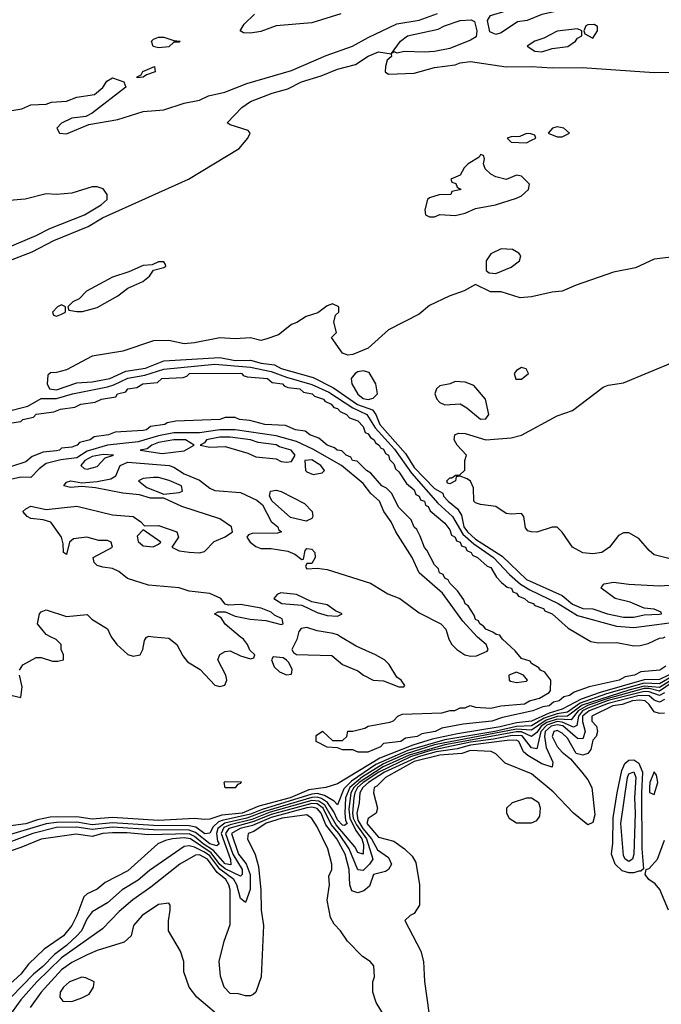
# Model space of a CAD drawing. Header units: inches. Extents: x 2348341 to 2479810, y 460419 to 613669.
# Tile 696 of 721: x 2461766 to 2464277, y 578562 to 582414. Entities that reach past the tile are written whole.
import ezdxf

# ---------------------------------------------------------------- set-up
doc = ezdxf.new("R2010")
doc.units = ezdxf.units.IN
doc.header["$MEASUREMENT"] = 0
doc.layers.add('C4567', color=7, linetype='Continuous')
doc.layers.add('C4568', color=7, linetype='Continuous')

msp = doc.modelspace()

# ---------------------------------------------------------------- linework, layer by layer
at = {"layer": 'C4567', "color": 2}
for points, elevation in [([(2461765.2, 579870), (2461779, 579890), (2461830, 579918.8), (2461850, 579918.8), (2461894.8, 579905.2), (2461916, 579904), (2461938, 579910), (2461938, 579930), (2461928.7, 579950), (2461928, 579970), (2461908.9, 579988.9), (2461887, 580000)], 10), ([(2462124.4, 580000), (2462146, 579970), (2462190, 579930.8), (2462210, 579924), (2462238, 579930), (2462248.7, 579950), (2462254.6, 579985.4), (2462262, 579998), (2462266, 580000)], 10), ([(2462290, 580000), (2462350, 579994), (2462380.7, 579970), (2462404.9, 579924.9), (2462422.6, 579902.6), (2462472, 579872), (2462530, 579810.8), (2462550, 579804.9), (2462569.2, 579810.8), (2462577.2, 579830), (2462573.2, 579850), (2462541.2, 579910), (2462549.5, 579930.5), (2462570, 579942.8), (2462590, 579944.7), (2462630, 579926), (2462670, 579914), (2462682, 579918), (2462686, 579930), (2462667.3, 579947.3), (2462658, 579970), (2462642, 579990), (2462629.7, 580000)], 10), ([(2462853.3, 580000), (2462850.4, 579989.6), (2462831.3, 579950), (2462838, 579938), (2462850, 579931.3), (2462987.3, 579927.3), (2463030, 579891), (2463090, 579866.8), (2463111.3, 579850), (2463150, 579830.8), (2463190, 579827.3), (2463250, 579804), (2463270, 579804.7), (2463274, 579810), (2463259, 579830), (2463242, 579842), (2463212.1, 579892.1), (2463194, 579910), (2463159, 579930), (2463082.7, 579962.7), (2463021.9, 580000)], 10), ([(2464295.2, 579884.8), (2464271.3, 579870), (2464197.3, 579862.7), (2464172, 579850), (2464136.3, 579843.7), (2464112, 579830), (2463995.5, 579804.5), (2463936.3, 579783.7), (2463918, 579770), (2463895.5, 579764.5), (2463878, 579750), (2463855.9, 579744.1), (2463838, 579730), (2463814, 579726), (2463774, 579710), (2463655.5, 579684.5), (2463614, 579670), (2463502, 579658), (2463418, 579642), (2463392, 579630), (2463339.8, 579620.2), (2463322, 579610), (2463276.8, 579603.2), (2463258, 579590), (2463190, 579582), (2463178, 579570), (2463129, 579549), (2463091.1, 579548.9), (2463070, 579558), (2463030, 579558), (2463010, 579566), (2462970, 579568), (2462926, 579590), (2462926, 579614), (2462951.1, 579631.1), (2462990, 579594), (2463030, 579594), (2463046, 579610), (2463050, 579631.3), (2463070, 579631), (2463117.2, 579642.8), (2463130, 579650.5), (2463214.6, 579665.4), (2463228.7, 579671.3), (2463246, 579690), (2463263.1, 579696.9), (2463418, 579702), (2463451.1, 579711.1), (2463468.9, 579711.1), (2463490, 579722), (2463510, 579722), (2463529, 579731), (2463550, 579724.7), (2463610, 579721), (2463649.5, 579730.5), (2463742, 579738), (2463762, 579750), (2463800.2, 579759.8), (2463838.6, 579781.4), (2463844, 579790), (2463845.2, 579830), (2463822, 579862), (2463804, 579870), (2463798.6, 579878.6), (2463770, 579895.3), (2463764.1, 579904.1), (2463730, 579915.3), (2463704.8, 579944.8), (2463655.3, 579990), (2463649.5, 580000)], 6), ([(2463443, 580000), (2463446, 579990), (2463458, 579970), (2463477.3, 579950), (2463508.8, 579928.8), (2463530, 579923.7), (2463554, 579926), (2463596.1, 579943.9), (2463599.5, 579950), (2463591.3, 579970), (2463558, 579998), (2463556.2, 580000)], 10), ([(2463969.7, 580000), (2464001.4, 579981.4), (2464030, 579976.3), (2464102.9, 579977.1), (2464170, 579964.7), (2464194.6, 579965.4), (2464226.3, 579973.7), (2464270, 579994), (2464284.7, 579995.3), (2464292.1, 580000)], 6), ([(2464335.6, 579864.4), (2464270, 579832.3), (2464210, 579831.5), (2464038.3, 579781.7), (2463963.6, 579756.4), (2463890, 579716.2), (2463838.2, 579701.8), (2463770, 579669.9), (2463710, 579663.4), (2463647.3, 579647.3), (2463479.4, 579620.6), (2463381.1, 579598.9), (2463304.6, 579575.4), (2463175.4, 579524.6), (2463010, 579424.7), (2462964.7, 579410), (2462898.1, 579401.9), (2462824.4, 579370), (2462702.6, 579337.4), (2462637, 579310), (2462557.3, 579302.7), (2462510, 579286.2), (2462490, 579284.7), (2462450, 579288.7), (2462310, 579281.8), (2462130, 579292.5), (2462050, 579286.9), (2461990, 579295.7), (2461885.3, 579294.7), (2461835.4, 579284.6), (2461790, 579268.5), (2461720.9, 579259.1)], 10), ([(2461731.1, 579771.1), (2461770, 579762), (2461775.5, 579804.5), (2461765.2, 579850)], 10), ([(2464324.8, 579835.2), (2464270, 579801.3), (2464210, 579807), (2464150, 579791.7), (2463967.7, 579732.3), (2463910.9, 579689.1), (2463870, 579687.6), (2463826.2, 579673.8), (2463770, 579634.3), (2463710, 579638.8), (2463390, 579577.8), (2463278.2, 579541.8), (2463190, 579502.8), (2463107.3, 579452.7), (2463057.9, 579410), (2463041.4, 579370), (2463038.3, 579310), (2463041.1, 579281.1), (2463048, 579270), (2463037.8, 579262.2), (2463030, 579263.7), (2463010, 579283.7), (2462995.4, 579315.4), (2462971.2, 579351.2), (2462947.1, 579367.1), (2462930, 579372.4), (2462910, 579371.2), (2462724, 579316), (2462654.7, 579290), (2462569.3, 579270.7), (2462541.8, 579250), (2462536.1, 579230), (2462540.9, 579200.9), (2462547, 579190), (2462537.3, 579182.7), (2462510, 579190.6), (2462454.6, 579234.6), (2462430, 579244), (2462290, 579244.6), (2462130, 579255.6), (2462050, 579246), (2461990, 579255.5), (2461910, 579253.5), (2461817, 579230), (2461593.4, 579146.6)], 18), ([(2464319.3, 579820.7), (2464270, 579786.9), (2464230, 579797.1), (2464210, 579797.1), (2464070, 579759.1), (2463989, 579731), (2463952.5, 579710), (2463924.4, 579675.6), (2463870, 579678), (2463830, 579665.1), (2463806.7, 579650), (2463790, 579625), (2463770, 579610.5), (2463730, 579628.4), (2463710, 579628.1), (2463430, 579577.3), (2463290, 579537), (2463188.7, 579491.3), (2463094.2, 579430), (2463073.5, 579410), (2463061.7, 579390), (2463054.7, 579325.3), (2463058.1, 579290), (2463081.6, 579241.6), (2463105.6, 579210), (2463112.4, 579187.6), (2463110, 579149.5), (2463090, 579156.3), (2463077.8, 579177.8), (2463004.4, 579264.4), (2462960.9, 579340.9), (2462937.1, 579357.1), (2462910, 579359.9), (2462746.6, 579313.4), (2462674.7, 579285.3), (2462590, 579264.8), (2462565.8, 579254.2), (2462554.2, 579230), (2462591, 579129), (2462592.5, 579107.5), (2462570, 579111.7), (2462524.4, 579164.4), (2462484.1, 579190), (2462450, 579219.2), (2462430, 579229.1), (2462270, 579225), (2462186.8, 579233.2), (2462130, 579233.6), (2462091, 579230), (2462050, 579218.8), (2461987.7, 579227.7), (2461850, 579208.3), (2461770, 579175.6), (2461636.3, 579130)], 22), ([(2464316.9, 579843.1), (2464270, 579815.8), (2464210, 579818.6), (2464063.5, 579776.5), (2463960, 579740), (2463910, 579705.3), (2463870, 579698.5), (2463819, 579681), (2463770, 579651.7), (2463710, 579649.2), (2463626, 579630), (2463430, 579597), (2463284.8, 579555.2), (2463160.2, 579499.8), (2463064.3, 579435.7), (2463035, 579405), (2463010, 579342.9), (2462996.6, 579356.6), (2462959.7, 579379.7), (2462930, 579386.4), (2462910, 579384.4), (2462715.5, 579324.5), (2462670, 579306), (2462558.6, 579281.4), (2462544.5, 579275.5), (2462523.3, 579256.7), (2462510, 579231.3), (2462491.1, 579228.9), (2462455.1, 579255.1), (2462430, 579260.3), (2462290, 579261.8), (2462130, 579272.3), (2462050, 579264.9), (2461990, 579274.2), (2461910, 579274.1), (2461870, 579267.7), (2461717.7, 579222.3)], 14), ([(2464290, 579780.7), (2464270, 579769.9), (2464230, 579784.9), (2464210, 579786.3), (2464070, 579750.2), (2463990, 579720.1), (2463968.9, 579710), (2463952.8, 579690), (2463947.2, 579652.8), (2463933.1, 579646.9), (2463890, 579665.6), (2463870, 579668.1), (2463830, 579654.5), (2463806.1, 579630), (2463790, 579561.6), (2463770, 579565.1), (2463732.3, 579612.3), (2463693.8, 579613.8), (2463621.1, 579598.9), (2463530, 579587.3), (2463370, 579553.4), (2463295.8, 579530), (2463171.2, 579470), (2463110.6, 579430), (2463088.9, 579410), (2463077.3, 579390), (2463073.8, 579370), (2463068.3, 579310), (2463071.7, 579290), (2463083.9, 579263.9), (2463124.1, 579210), (2463148, 579130), (2463135.3, 579110), (2463110, 579086), (2463090, 579089), (2463056.2, 579170), (2463015.1, 579230), (2462985.2, 579265.2), (2462953.3, 579330), (2462930, 579346.1), (2462910, 579348.4), (2462750, 579304.3), (2462682.8, 579277.2), (2462584.1, 579250), (2462571.2, 579230), (2462601, 579150), (2462636.6, 579090), (2462636.5, 579070), (2462630, 579063.9), (2462570, 579092.6), (2462549.7, 579109.7), (2462515.4, 579155.3), (2462434.6, 579210), (2462410, 579213.4), (2462364.7, 579210), (2462336.5, 579203.5), (2462307.3, 579190), (2462190, 579084.2), (2462100.8, 579039.2), (2462070, 579012.3), (2462030, 578995.1), (2462017, 578983), (2461990, 578909.4), (2461970.3, 578870), (2461937.6, 578830), (2461861.7, 578778.3), (2461800.5, 578719.5), (2461770, 578680.7), (2461701.8, 578618.2)], 26), ([(2464290, 579755.2), (2464270, 579744.6), (2464250, 579751.8), (2464229.4, 579769.4), (2464190.9, 579770.9), (2464070, 579738.5), (2463995.2, 579710), (2463968.5, 579690), (2463968.4, 579668.4), (2463979.8, 579630), (2463970, 579601.3), (2463950, 579601.5), (2463891.6, 579651.6), (2463870, 579655.6), (2463846, 579650), (2463822.4, 579630), (2463820.1, 579610), (2463826.8, 579566.8), (2463852.9, 579510), (2463850, 579489.6), (2463810, 579502.4), (2463755.3, 579535.3), (2463738.5, 579550), (2463719.2, 579590), (2463710, 579595.4), (2463674.5, 579594.5), (2463530, 579575.5), (2463477.9, 579562.1), (2463395.6, 579550), (2463326.4, 579530), (2463194.4, 579470), (2463131.8, 579430), (2463108.6, 579410), (2463097, 579390), (2463095, 579350), (2463086, 579310), (2463090, 579283.2), (2463109.7, 579250), (2463143.4, 579210), (2463167.1, 579167.1), (2463210, 579136.5), (2463221.5, 579110), (2463210.2, 579089.8), (2463197.8, 579082.2), (2463150.3, 579069.7), (2463135.7, 579024.3), (2463113.6, 579006.4), (2463090, 578997.8), (2463066.7, 579006.7), (2463058.5, 579030), (2463056.3, 579090), (2463039.8, 579150), (2463007.1, 579210), (2462964.9, 579264.9), (2462946, 579310), (2462930, 579328.1), (2462910, 579333.3), (2462890, 579331.5), (2462750, 579293.5), (2462678, 579262), (2462628.9, 579250), (2462594.7, 579230), (2462623, 579150), (2462652.1, 579112.1), (2462667.7, 579070), (2462668.1, 579011.9), (2462650, 578961.2), (2462630, 578976), (2462615.4, 579030), (2462604.7, 579050), (2462550, 579091.3), (2462510, 579143.4), (2462490, 579158.1), (2462450, 579176.9), (2462430, 579182.8), (2462410, 579179.1), (2462274.3, 579085.7), (2462230, 579048.2), (2462167.7, 579010), (2462110, 578959.7), (2462050, 578924.5), (2462030, 578898.4), (2462007.9, 578850), (2461990.3, 578830), (2461950, 578792.7), (2461902.6, 578757.4), (2461856.5, 578710), (2461819.7, 578680.3), (2461733.4, 578590)], 30), ([(2464290, 579701.6), (2464270, 579699.7), (2464250, 579706), (2464230, 579735.4), (2464214.3, 579750), (2464192.4, 579752.4), (2464164.9, 579750), (2464124.4, 579735.6), (2464087.2, 579730), (2464005.7, 579690), (2464006, 579670), (2464023.8, 579650), (2464028.2, 579630), (2464023, 579610), (2464010, 579595.1), (2464001.3, 579558.7), (2463990, 579543.6), (2463970, 579536.9), (2463943.9, 579543.9), (2463910, 579602.9), (2463890, 579623.6), (2463870, 579632.9), (2463857.3, 579630), (2463850.6, 579610), (2463870, 579570.8), (2463890, 579548), (2463922.5, 579522.5), (2463966.8, 579470), (2463990, 579441), (2464004.9, 579410), (2464016.9, 579303.1), (2464010, 579274), (2463990, 579264), (2463933.2, 579310), (2463854, 579394), (2463770, 579463.7), (2463665.8, 579505.8), (2463630, 579542), (2463611.3, 579551.3), (2463530, 579554.9), (2463496.4, 579543.6), (2463410, 579536.7), (2463310, 579511.5), (2463197.4, 579450), (2463164.5, 579415.5), (2463154, 579410), (2463151, 579390), (2463166.8, 579330), (2463161, 579310), (2463130, 579289), (2463124.6, 579270), (2463170, 579216.4), (2463230, 579201), (2463272, 579170), (2463302, 579142), (2463316.8, 579116.8), (2463330.9, 579029.1), (2463331.3, 578950), (2463310, 578918), (2463294, 578910), (2463274, 578890), (2463336, 578770), (2463346, 578730), (2463351.1, 578651.1), (2463367.3, 578530)], 34), ([(2463198, 578510), (2463162, 578570), (2463148.7, 578610), (2463148.7, 578650), (2463155.3, 578670), (2463152.9, 578712.9), (2463138, 578730), (2463108, 578750), (2463049.3, 578809.3), (2463022, 578850), (2462996.5, 578876.5), (2462982, 578902), (2462969, 578970), (2462979, 579030), (2462976.4, 579063.6), (2462988, 579090), (2462988, 579110), (2462972.3, 579170), (2462930, 579257.2), (2462910, 579289.2), (2462890, 579303.7), (2462794, 579290), (2462730.5, 579270.5), (2462682.2, 579237.8), (2462660.7, 579230), (2462657.3, 579210), (2462688.3, 579148.3), (2462701.3, 579101.3), (2462710.6, 579009.4), (2462710.7, 578930.7), (2462720.7, 578870), (2462710.8, 578670), (2462690.7, 578609.3), (2462679.8, 578600.2), (2462670, 578595.3), (2462650, 578595.3), (2462623.1, 578603.1), (2462590, 578605.2), (2462566, 578630), (2462552.1, 578672.1), (2462547, 578730), (2462566.6, 578810), (2462590, 578874), (2462589.6, 579010.4), (2462585.1, 579030), (2462573.6, 579050), (2462538.6, 579078.6), (2462501.7, 579130), (2462470, 579147.3), (2462453.8, 579146.2), (2462392.4, 579110), (2462279.1, 579020.9), (2462208.4, 578971.6), (2462155.1, 578924.9), (2462090, 578857.6), (2461930, 578743.8), (2461833.8, 578650), (2461770, 578580.4), (2461720.2, 578510)], 34), ([(2464306, 578930), (2464271.5, 579011.5), (2464253.3, 579033.3), (2464229, 579050), (2464214, 579070), (2464218, 579090), (2464230, 579094), (2464262, 579130), (2464290, 579204.7)], 34), ([(2462570, 578496.9), (2462459, 578590), (2462429, 578630), (2462409.1, 578689.1), (2462408.7, 578730), (2462395.3, 578770), (2462348.7, 578850), (2462348.4, 578888.4), (2462355.3, 578930), (2462355.3, 578950), (2462350, 578958), (2462310, 578953.2), (2462246, 578910), (2462212, 578870), (2462202, 578830), (2462174.8, 578805.2), (2462070, 578773.3), (2462030, 578755.8), (2461970, 578725.4), (2461930, 578697.3), (2461850.3, 578610), (2461806.7, 578550)], 38)]:
    msp.add_lwpolyline(points, dxfattribs=dict(at, elevation=elevation))
for points, elevation in [([(2462758, 579922), (2462752, 579910), (2462762.8, 579882.8), (2462783.5, 579863.5), (2462810, 579851.3), (2462830, 579854), (2462832.5, 579872.5), (2462819.3, 579899.3), (2462810, 579908.7), (2462797.2, 579917.2)], 10), ([(2463710, 579862), (2463681, 579850), (2463682, 579830), (2463686.8, 579826.8), (2463710, 579820.7), (2463750, 579826), (2463753.2, 579830), (2463738, 579850)], 10), ([(2464170, 579076.3), (2464150, 579076.4), (2464124.5, 579084.5), (2464096.3, 579110), (2464082, 579150), (2464087.8, 579192.2), (2464088.8, 579291.2), (2464104.5, 579390), (2464123, 579477), (2464135.2, 579504.8), (2464150, 579517.6), (2464170, 579518), (2464190, 579505.7), (2464204.3, 579470), (2464199.5, 579390), (2464200.9, 579170), (2464207.3, 579092.7), (2464197.3, 579082.7), (2464190, 579082.7)], 34), ([(2464150, 579121.5), (2464135.6, 579130), (2464130, 579144), (2464118.5, 579270), (2464145.2, 579450), (2464150, 579463.8), (2464170, 579471.4), (2464178, 579450), (2464172.9, 579370), (2464175.5, 579310), (2464170.2, 579150), (2464164.4, 579130)], 30), ([(2464250, 579472.3), (2464233, 579430), (2464230.7, 579410.7), (2464231, 579391), (2464250, 579382.8), (2464263.6, 579430), (2464258.4, 579458.4)], 38), ([(2462570, 579408.7), (2462566, 579430), (2462570, 579434), (2462632.7, 579432.7), (2462630, 579426), (2462618, 579422), (2462610, 579408.7)], 6), ([(2463770, 579369.2), (2463750, 579369), (2463694, 579350), (2463672, 579330), (2463672, 579310), (2463682, 579290), (2463710, 579272), (2463770, 579272), (2463790, 579282), (2463802, 579298), (2463805.2, 579330), (2463798, 579350)], 38), ([(2462009, 578669), (2461961, 578650), (2461937.3, 578630), (2461924.9, 578610), (2461922.8, 578590), (2461935.3, 578575.3), (2461970, 578574), (2462010, 578587.3), (2462037.5, 578602.5), (2462055.3, 578630), (2462058, 578650), (2462025.6, 578665.6)], 42)]:
    msp.add_lwpolyline(points, close=True, dxfattribs=dict(at, elevation=elevation))
at = {"layer": 'C4568', "color": 2}
for points, elevation in [([(2463630, 582356), (2463606, 582366), (2463597.2, 582410), (2463608.7, 582430), (2463670, 582448), (2463730, 582450.4), (2463762.9, 582457.1), (2463829, 582490), (2463910, 582504.7), (2463944.1, 582515.9), (2463970, 582532.7), (2464018.8, 582538.8), (2464038, 582538), (2464052, 582532), (2464038, 582522), (2464031.3, 582510), (2463991.3, 582490), (2463921.4, 582478.6), (2463870, 582447.3), (2463810, 582434), (2463752, 582410), (2463714.9, 582405.1), (2463650, 582362)], 14), ([(2463350, 582286), (2463270.6, 582289.4), (2463243.1, 582283.1), (2463232.7, 582287.3), (2463222, 582282), (2463257.2, 582330), (2463284, 582350), (2463403.6, 582376.4), (2463429, 582390), (2463490.4, 582410.4), (2463532.8, 582412.8), (2463546, 582406), (2463556, 582370), (2463552.8, 582347.2), (2463530, 582333.2), (2463450, 582301.2), (2463390, 582289)], 14), ([(2464014.6, 582394.6), (2463990, 582394), (2463982, 582390), (2463974, 582370), (2463978, 582358), (2464010, 582342), (2464028, 582370), (2464027.3, 582387.3)], 18), ([(2463950, 582378), (2463870, 582369.2), (2463818, 582342), (2463782, 582330), (2463752, 582310), (2463782, 582290), (2463810, 582288.4), (2463850, 582300.7), (2463911.5, 582308.5), (2463942, 582330), (2463950, 582342), (2463966, 582350), (2463966, 582370)], 18), ([(2462310, 582304), (2462289.1, 582309.1), (2462282, 582330), (2462290, 582338), (2462310, 582344.7), (2462330, 582344.7), (2462370, 582332), (2462394, 582330), (2462390, 582326), (2462370, 582326), (2462350, 582308)], 18), ([(2462226, 582186), (2462226, 582190), (2462242, 582198), (2462248.4, 582211.6), (2462294, 582230), (2462296, 582210), (2462262, 582198), (2462250, 582188.7)], 18), ([(2463750, 581968), (2463723.6, 581956.4), (2463690, 581955.3), (2463674, 581950), (2463690, 581934), (2463750, 581932), (2463770, 581942), (2463786, 581950), (2463782, 581962), (2463767.3, 581967.3)], 14), ([(2463870, 581994.5), (2463852, 581990), (2463834, 581970), (2463870, 581956), (2463890, 581956), (2463910, 581966), (2463918, 581970), (2463895.3, 581990)], 14), ([(2463570, 581886), (2463564.7, 581875.3), (2463522, 581850), (2463506, 581834), (2463490, 581806), (2463454, 581790), (2463458, 581778), (2463472.7, 581772.7), (2463478, 581758), (2463494, 581750), (2463458, 581742), (2463454, 581730), (2463408.4, 581728.4), (2463370, 581717.2), (2463362.8, 581710), (2463351.3, 581670), (2463354, 581650), (2463370, 581642), (2463390, 581642), (2463410, 581652), (2463470, 581647.7), (2463510, 581657.3), (2463550, 581674.8), (2463628, 581690), (2463710, 581715.5), (2463730, 581724.9), (2463757.2, 581750), (2463761.2, 581770), (2463730, 581801.2), (2463710, 581805.2), (2463670, 581789.2), (2463630, 581799.3), (2463609.6, 581809.6), (2463588, 581830), (2463582, 581850), (2463586, 581870), (2463582, 581882)], 14), ([(2463650, 581518), (2463610, 581498), (2463592, 581470), (2463592, 581432), (2463603.6, 581423.6), (2463630, 581421), (2463690, 581446), (2463722, 581470), (2463728, 581490), (2463720.4, 581500.4), (2463694.6, 581514.6)], 14), ([(2462330, 581466), (2462310, 581466), (2462284.7, 581455.3), (2462250, 581452.3), (2462192.7, 581427.3), (2462130, 581407), (2462027.9, 581352.1), (2461998.8, 581321.2), (2461974, 581310), (2461954, 581290), (2461958, 581278), (2461990, 581272), (2462012, 581272), (2462070, 581288.2), (2462150, 581333.4), (2462190, 581363), (2462248.7, 581390), (2462274, 581410), (2462290, 581434), (2462330, 581444.7), (2462338, 581450), (2462336.4, 581456.4)], 14), ([(2461930, 581298), (2461914, 581290), (2461894, 581270), (2461898, 581258), (2461910, 581254), (2461930, 581262), (2461946, 581270), (2461946, 581290)], 14), ([(2463730, 581053.2), (2463710, 581042), (2463701, 581030), (2463707.5, 581007.5), (2463730, 581007.3), (2463758, 581030), (2463748.4, 581048.4)], 18), ([(2463110, 581040.5), (2463090, 581036.3), (2463079.1, 581030), (2463063, 581010), (2463066, 580990), (2463090, 580948.7), (2463110, 580932.2), (2463130, 580928.4), (2463150, 580933.4), (2463166.6, 580950), (2463159.6, 580990), (2463134.3, 581034.3)], 18), ([(2463470, 580998), (2463451.1, 580988.9), (2463410, 580982), (2463398, 580970), (2463391.3, 580950), (2463398.8, 580930), (2463410, 580916), (2463430, 580907.7), (2463490, 580911.3), (2463516, 580896), (2463570, 580851.3), (2463590, 580852), (2463602, 580870), (2463588.7, 580930), (2463543.1, 580983.1), (2463510, 580995.3)], 18), ([(2462590, 580780.9), (2462550, 580780.3), (2462497.3, 580770), (2462490, 580759), (2462472, 580750), (2462510, 580741.6), (2462570, 580744.2), (2462658.7, 580718.7), (2462690, 580704), (2462770, 580696.3), (2462790, 580686), (2462810, 580683), (2462830, 580686), (2462844, 580710), (2462828.7, 580730), (2462782.8, 580742.8), (2462770, 580750.8), (2462699.7, 580759.7), (2462669.2, 580770.8)], 14), ([(2462370, 580770.6), (2462310, 580759.4), (2462283.1, 580750), (2462264.7, 580735.3), (2462238, 580730), (2462323.5, 580716.5), (2462410, 580727.7), (2462449, 580750), (2462415.3, 580770)], 14), ([(2462093.3, 580713.3), (2462050, 580705.1), (2462021.5, 580690), (2462005.5, 580670), (2462018, 580658), (2462030, 580655.8), (2462070, 580666), (2462100.1, 580699.9), (2462132.7, 580710)], 14), ([(2462910, 580691.5), (2462882, 580690), (2462884.7, 580650), (2462890, 580644.7), (2462915.3, 580635.3), (2462950, 580641), (2462959, 580650), (2462945.2, 580670)], 14), ([(2462290, 580622.9), (2462250, 580619.3), (2462231.3, 580610), (2462264.1, 580584.1), (2462330, 580557.3), (2462390, 580563.8), (2462404, 580570), (2462399.3, 580590), (2462351.3, 580611.3), (2462310, 580622.4)], 10), ([(2462887.3, 580452.7), (2462826.3, 580466.3), (2462754, 580530), (2462744, 580550), (2462748, 580570), (2462770, 580573), (2462790, 580567.7), (2462880.9, 580520.9), (2462910.6, 580490), (2462914, 580470), (2462910, 580462)], 10), ([(2462250, 580418), (2462226, 580394), (2462230, 580372), (2462250, 580356), (2462288.4, 580351.6), (2462310, 580362), (2462318, 580370)], 10), ([(2462788.7, 580171.3), (2462774.4, 580165.6), (2462761, 580150), (2462792, 580130), (2462870, 580124), (2462930, 580094.8), (2462970, 580082.8), (2463010, 580081), (2463028, 580090), (2463002, 580102), (2462970, 580125.2), (2462910, 580137.2), (2462850, 580165.2)], 10)]:
    msp.add_lwpolyline(points, close=True, dxfattribs=dict(at, elevation=elevation))
for points, elevation in [([(2461690, 582050.7), (2461774.8, 582065.2), (2461810, 582081), (2461870, 582082.8), (2461890, 582090.6), (2461950, 582094.8), (2461989.6, 582110.4), (2462059.5, 582120.5), (2462092.1, 582147.9), (2462106.6, 582173.4), (2462130, 582186), (2462174, 582170), (2462182, 582150), (2462050, 582048), (2462024.7, 582035.3), (2461970, 582028), (2461930, 582008.7), (2461911.3, 581990), (2461922, 581970), (2461950, 581967.7), (2462036.5, 582003.5), (2462150, 582023.7), (2462250, 582054.4), (2462330, 582060.5), (2462410, 582086.7), (2462470, 582098.4), (2462504.7, 582115.2), (2462569, 582130), (2462655.3, 582164.7), (2462830, 582214.9), (2462966.1, 582273.9), (2463069.2, 582310), (2463130, 582344.4), (2463242.8, 582397.2), (2463330, 582411.7), (2463401.6, 582438.4)], 18), ([(2463023, 582437), (2462910, 582402), (2462770, 582389.6), (2462710, 582367.3), (2462670, 582360.9), (2462642.7, 582362.7), (2462628.7, 582370), (2462644.1, 582395.9), (2462685.2, 582434.8)], 18), ([(2461730, 581473.4), (2461814.7, 581505.2), (2461899.3, 581550), (2462034.7, 581605.3), (2462090, 581638.3), (2462426.6, 581790), (2462625.2, 581910), (2462659.3, 581950), (2462668.7, 581970), (2462660.4, 581980.4), (2462590, 582002), (2462578, 582010), (2462635.3, 582070), (2462670, 582094), (2462754.2, 582125.8), (2462816.3, 582143.7), (2462869, 582170), (2462946.5, 582193.5), (2463010, 582220.5), (2463081, 582239), (2463130, 582270.4), (2463170, 582287.3), (2463219.6, 582279.6), (2463222, 582270), (2463204.5, 582255.5), (2463197.3, 582230), (2463196, 582210), (2463210, 582200.7), (2463310, 582204.4), (2463390, 582227.3), (2463470, 582237.3), (2463490, 582244.9), (2463530, 582250.6), (2463670, 582228.9), (2463769.7, 582230.3), (2463850, 582224.9), (2463967.3, 582227.3), (2464250, 582207), (2464350, 582208)], 14), ([(2461530, 581443.6), (2461830, 581568.9), (2461883.6, 581596.4), (2462019.3, 581650), (2462085.2, 581690), (2462109, 581710), (2462109, 581730), (2462092.3, 581752.3), (2462070, 581759.3), (2462050, 581759.5), (2461970, 581734.5), (2461910, 581729.3), (2461870, 581732.7), (2461788.1, 581711.9), (2461710, 581704.5)], 18), ([(2464350, 581489), (2464250, 581476.9), (2464176.5, 581443.5), (2464090, 581426), (2463944.4, 581375.6), (2463890, 581351.6), (2463850, 581347.3), (2463769.5, 581329.5), (2463725.6, 581325.6), (2463650, 581348.7), (2463608.9, 581348.9), (2463550, 581378), (2463506.4, 581353.6), (2463447.5, 581332.5), (2463370, 581295.3), (2463330, 581261.2), (2463210, 581201.2), (2463130, 581129.3), (2463070, 581103.7), (2463050, 581101.2), (2463029.4, 581109.4), (2462986, 581170), (2463006, 581190), (2462995.3, 581230), (2463002.7, 581257.3), (2463015.3, 581270), (2463015.3, 581290), (2462990, 581302), (2462970, 581294), (2462933.4, 581266.6), (2462887.1, 581252.9), (2462850.9, 581229.1), (2462830, 581222), (2462778.8, 581181.2), (2462730, 581164), (2462710, 581159), (2462669.1, 581169.1), (2462610, 581166), (2462550, 581169.5), (2462450, 581149.2), (2462410, 581146), (2462350, 581159), (2462290, 581157.2), (2462170, 581117.2), (2462050, 581097.2), (2461950, 581044), (2461910, 581033.2), (2461887.1, 581032.9), (2461876.9, 581023.1), (2461873.4, 580990), (2461883, 580970), (2461910, 580965.8), (2461990, 580993), (2462050, 580997.4), (2462119, 581010), (2462181.2, 581038.8), (2462258, 581050), (2462330, 581078.7), (2462550, 581092.6), (2462610, 581081), (2462670, 581081.8), (2462710.7, 581070), (2462763.4, 581063.4), (2462790, 581048.8), (2462914.4, 581014.4), (2462993.9, 580973.9), (2463088.9, 580908.9), (2463147.3, 580887.3), (2463160.6, 580870), (2463176.3, 580830), (2463276.6, 580716.6), (2463310, 580661.6), (2463390, 580579.5), (2463422, 580562), (2463425.5, 580550), (2463443, 580530), (2463480, 580500), (2463495.5, 580475.5), (2463504.6, 580430), (2463518.5, 580410), (2463550, 580382.2), (2463655, 580315), (2463750, 580224.4), (2463890, 580162), (2463930, 580127.1), (2463970, 580110.9), (2464010, 580109.2), (2464067.3, 580090), (2464130, 580076.5), (2464170, 580076.5), (2464210, 580086), (2464270, 580088.9), (2464278, 580090), (2464276.4, 580096.4), (2464250, 580108), (2464210, 580111.5), (2464155.2, 580135.2), (2464097.2, 580150), (2464042, 580190), (2464044, 580196), (2464053.2, 580206.8), (2464090, 580213.4), (2464150, 580205.5), (2464270, 580199.2), (2464310, 580201.2)], 14), ([(2461710, 580880.1), (2461797.7, 580902.3), (2461850, 580931.5), (2461910, 580931.6), (2461972.7, 580950), (2462110, 580977.5), (2462135.2, 580984.8), (2462190, 581012), (2462256.6, 581023.4), (2462330, 581046.7), (2462530, 581066.8), (2462670, 581054.4), (2462750, 581037.6), (2462810, 581015.6), (2462910, 580987.3), (2462976.7, 580956.7), (2463070, 580895.3), (2463125.3, 580870), (2463157.1, 580817.1), (2463233.7, 580733.7), (2463299.9, 580639.9), (2463402.2, 580522.2), (2463460.2, 580470), (2463501.2, 580401.2), (2463543.1, 580363.1), (2463621.1, 580310), (2463683.1, 580243.1), (2463725.7, 580205.7), (2463762.9, 580183), (2463874, 580130), (2463950, 580082.7), (2464101.8, 580041.8), (2464170, 580036.1), (2464370, 580061.7)], 10), ([(2464306.3, 580306.3), (2464250, 580320.9), (2464230, 580337.2), (2464190, 580384), (2464150, 580406), (2464130, 580406), (2464110, 580396), (2464074.8, 580350), (2464044.7, 580330), (2464010, 580324), (2463970, 580328.4), (2463929.3, 580350), (2463890, 580408.7), (2463870, 580428.7), (2463850, 580429), (2463790.4, 580409.6), (2463768, 580410), (2463754.5, 580414.5), (2463745.6, 580425.6), (2463739, 580470), (2463730, 580482), (2463690, 580479.3), (2463670, 580482.7), (2463629.4, 580509.4), (2463570, 580517.2), (2463550, 580524), (2463544, 580530), (2463542, 580582), (2463530, 580608), (2463518, 580618), (2463490, 580628), (2463474, 580626), (2463472, 580610), (2463450, 580598), (2463440.4, 580600.4), (2463438, 580610), (2463450, 580622), (2463458, 580622), (2463472, 580632), (2463488, 580632), (2463508, 580652), (2463508.9, 580688.9), (2463515.3, 580710), (2463478, 580750), (2463467, 580770), (2463469, 580790), (2463483.9, 580796.1), (2463510, 580795.3), (2463590.3, 580770.3), (2463690, 580777.6), (2463730, 580788), (2463870, 580864.2), (2463930, 580885.3), (2464050, 580976.3), (2464070, 580983.8), (2464130, 580993), (2464330, 581076.1)], 14), ([(2461690.6, 580830.6), (2461770, 580842), (2461778, 580850), (2461820.4, 580859.6), (2461830.7, 580870.7), (2461900.4, 580879.6), (2461926, 580890), (2461982, 580898), (2462006, 580910), (2462062, 580918), (2462086, 580930), (2462142, 580938), (2462149, 580950), (2462182, 580958), (2462189, 580970), (2462225.2, 580974.8), (2462248, 580990), (2462306, 580994), (2462322, 581010), (2462405.6, 581014.4), (2462420.4, 581019.6), (2462430.2, 581030.2), (2462630, 581030.9), (2462636, 581030), (2462641.4, 581021.4), (2462656.8, 581016.8), (2462736, 581010), (2462754.9, 580994.9), (2462794.8, 580990), (2462801.1, 580981.1), (2462815.2, 580975.2), (2462862, 580970), (2462877.3, 580957.3), (2462911, 580950), (2462920.5, 580940.5), (2462954.8, 580930), (2462961.1, 580921.1), (2462984.7, 580910), (2462996.3, 580896.3), (2463010, 580892.7), (2463021.1, 580881.1), (2463044.7, 580870), (2463056.8, 580856.8), (2463090, 580844.7), (2463110, 580822), (2463118.8, 580798.8), (2463130, 580793.4), (2463138.8, 580778.8), (2463153.4, 580770), (2463158.8, 580758.8), (2463173.4, 580750), (2463178.8, 580738.8), (2463190, 580733.4), (2463197.3, 580717.3), (2463210, 580710.6), (2463214, 580694), (2463230, 580676), (2463236.8, 580656.8), (2463250, 580644.7), (2463279.8, 580599.8), (2463310, 580574.8), (2463316.8, 580556.8), (2463330, 580550.5), (2463335.5, 580535.5), (2463350.4, 580530), (2463354.9, 580514.9), (2463364.7, 580510), (2463372.4, 580492.4), (2463430, 580444.7), (2463450, 580418), (2463456.8, 580396.8), (2463470.4, 580390), (2463475.2, 580375.2), (2463490, 580370.4), (2463495.2, 580355.2), (2463510.5, 580350), (2463516.8, 580336.8), (2463533.4, 580330), (2463538.8, 580318.8), (2463558, 580310), (2463595.9, 580275.9), (2463610, 580270.5), (2463632.7, 580232.7), (2463652.4, 580212.4), (2463674.6, 580194.6), (2463690.5, 580190), (2463696.3, 580176.3), (2463710.8, 580170), (2463718.8, 580158.8), (2463742, 580150), (2463756.8, 580136.8), (2463776, 580130), (2463782, 580122), (2463816, 580110), (2463822, 580102), (2463850.8, 580090), (2463913.2, 580033.2), (2463969.7, 580000)], 6), ([(2463649.5, 580000), (2463646, 580006), (2463631, 580009), (2463618.6, 580018.6), (2463590, 580029.6), (2463582, 580042), (2463567, 580050), (2463562, 580062), (2463550, 580067), (2463544.5, 580084.5), (2463521.2, 580121.2), (2463510, 580129.2), (2463504.8, 580144.8), (2463479.5, 580179.5), (2463450, 580209.2), (2463443.2, 580223.2), (2463430, 580229.4), (2463423.2, 580243.2), (2463409.4, 580250), (2463406, 580266), (2463390, 580282), (2463359.3, 580339.3), (2463350, 580348.7), (2463334, 580394), (2463320.2, 580420.2), (2463310, 580429), (2463298, 580458), (2463250, 580505.2), (2463222, 580562), (2463201.2, 580581.2), (2463184, 580590), (2463140.2, 580640.2), (2463124, 580650), (2463086.6, 580686.6), (2463069.3, 580690), (2463062, 580702), (2463044, 580710), (2463026.8, 580726.8), (2463008.7, 580730), (2462998.6, 580738.6), (2462969, 580750), (2462936.5, 580776.5), (2462902, 580790), (2462883.7, 580803.7), (2462846, 580810), (2462806, 580826), (2462726, 580830), (2462666.3, 580846.3), (2462626, 580850), (2462610, 580858), (2462570, 580858), (2462549.6, 580849.6), (2462376.9, 580843.1), (2462343.6, 580836.4), (2462334, 580830), (2462278, 580822), (2462262, 580810), (2462250, 580807), (2462139.6, 580800.4), (2462114, 580790), (2462058, 580782), (2462042, 580770), (2461999.6, 580760.4), (2461991.3, 580750), (2461970, 580742), (2461930, 580738), (2461922, 580730), (2461910, 580727.3), (2461858, 580722), (2461815.3, 580704.7), (2461790, 580684), (2461734, 580666)], 6), ([(2463556.2, 580000), (2463500.7, 580060.7), (2463420.4, 580170), (2463329.6, 580250), (2463302.2, 580310), (2463238, 580410), (2463219.6, 580450), (2463191.3, 580490), (2463174.3, 580530), (2463140.9, 580560.9), (2463110, 580599.7), (2463025.7, 580670), (2462913.8, 580733.8), (2462850, 580764.2), (2462770, 580785.6), (2462610, 580809.9), (2462550, 580809.9), (2462470, 580798.1), (2462370, 580797.4), (2462310, 580785.8), (2462230, 580762.5), (2462109.8, 580749.8), (2462030, 580725.4), (2461990, 580699.9), (2461927.5, 580692.5), (2461870, 580677.2), (2461842.5, 580657.5), (2461810, 580623), (2461770, 580623.7), (2461730, 580615.2)], 10), ([(2462629.7, 580000), (2462570, 580048.7), (2462554.6, 580074.6), (2462528, 580090), (2462543.1, 580096.9), (2462570, 580098), (2462610, 580080.7), (2462668.5, 580068.5), (2462730, 580063.8), (2462790, 580047.7), (2462798, 580050), (2462794, 580070), (2462764.1, 580084.1), (2462750, 580096), (2462711.7, 580111.7), (2462630, 580126.6), (2462584, 580124), (2462570, 580128), (2462553.2, 580150), (2462510, 580169.4), (2462430, 580178.4), (2462390, 580191.6), (2462270, 580201.6), (2462187.8, 580227.8), (2462154.7, 580254.7), (2462130, 580267), (2462091.7, 580271.7), (2462070, 580279.3), (2462057.2, 580290), (2462054, 580310), (2462129.2, 580350), (2462124, 580370), (2462110, 580377), (2462076, 580376), (2462029.4, 580389.4), (2461976.8, 580383.2), (2461961, 580370), (2461950, 580322), (2461938, 580330), (2461936.4, 580363.6), (2461929.3, 580390), (2461888.4, 580448.4), (2461858, 580458), (2461810, 580462.7), (2461795.3, 580470), (2461779, 580490), (2461790, 580501), (2461809.7, 580510.3), (2461870, 580498), (2461989.7, 580510.3), (2462130, 580477.4), (2462210, 580470.3), (2462240.7, 580450), (2462254.4, 580434.4), (2462310, 580435.8), (2462380.7, 580410), (2462387.7, 580390), (2462362, 580350), (2462390, 580335.5), (2462430, 580330.4), (2462470, 580328.5), (2462490, 580333.4), (2462527, 580373), (2462570, 580390.5), (2462599, 580410), (2462595.1, 580430), (2462550, 580461.3), (2462401.2, 580510), (2462330, 580542.7), (2462277.5, 580542.5), (2462235.6, 580555.6), (2462170, 580561.5), (2462062.7, 580582.7), (2462010, 580587.8), (2461964.4, 580584.4), (2461939, 580590), (2461950, 580604.7), (2461966, 580610), (2462010, 580602), (2462070, 580606.8), (2462122.7, 580617.3), (2462142, 580630), (2462159.5, 580670), (2462190, 580682.6), (2462351, 580670), (2462370, 580663.7), (2462410, 580637), (2462470, 580612.7), (2462510, 580581.6), (2462530, 580572.2), (2462630, 580564.4), (2462694.2, 580534.2), (2462716.4, 580516.4), (2462750, 580450.8), (2462776, 580430), (2462779.6, 580419.6), (2462791.3, 580410), (2462775.3, 580404.7), (2462675.9, 580404.1), (2462661.6, 580398.4), (2462654.8, 580390), (2462668, 580370), (2462690, 580352.7), (2462710, 580345.3), (2462750, 580345.3), (2462815.2, 580335.2), (2462843, 580323), (2462870, 580302), (2462876.4, 580303.6), (2462883.2, 580336.8), (2462890, 580344.7), (2462910, 580342.8), (2462920.7, 580330), (2462922.8, 580310), (2462910, 580286), (2462890, 580286), (2462885.4, 580274.6), (2462890, 580266), (2462930, 580267.7), (2462970, 580263), (2463138.8, 580210), (2463207.6, 580167.6), (2463253.4, 580150), (2463330, 580093.4), (2463414.8, 580050), (2463434, 580030), (2463443, 580000)], 10), ([(2461887, 580000), (2461870, 580008.7), (2461835.3, 580050), (2461844, 580090), (2461850, 580098), (2461870, 580106), (2461950, 580079.1), (2462030, 580086.8), (2462048.4, 580068.4), (2462110.4, 580030.4), (2462122.5, 580002.5), (2462124.4, 580000)], 10), ([(2462266, 580000), (2462270, 580002), (2462290, 580000)], 10), ([(2463021.9, 580000), (2463010, 580007.3), (2462992.9, 580012.9), (2462930, 580022.9), (2462890, 580036.2), (2462868.2, 580031.8), (2462859.1, 580020.9), (2462853.3, 580000)], 10)]:
    msp.add_lwpolyline(points, dxfattribs=dict(at, elevation=elevation))

doc.saveas('drawing.dxf')
